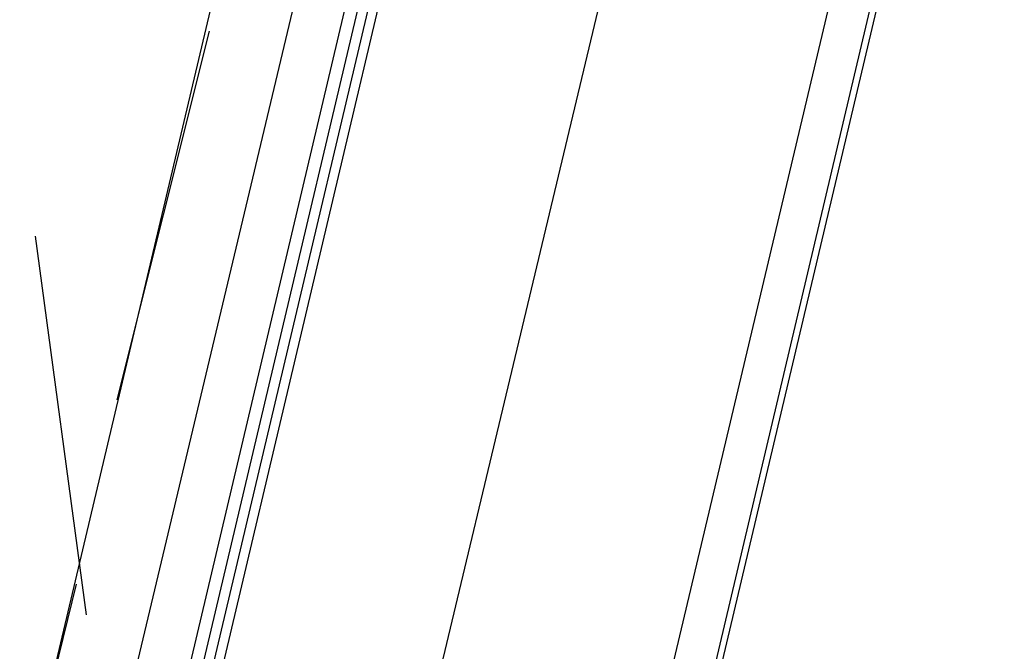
# Model space of a CAD drawing. Header units: feet. Extents: x -79 to 198, y -22 to 181.
# Tile 279 of 287: x 134.047 to 135.329, y 104.784 to 105.606. Entities that reach past the tile are written whole.
import ezdxf

# ---------------------------------------------------------------- set-up
doc = ezdxf.new("R2010")
doc.units = ezdxf.units.FT
doc.layers.add('A-LINEA', color=7, linetype='CONTINUOUS')

msp = doc.modelspace()

# ---------------------------------------------------------------- linework, layer by layer
at = {"layer": 'A-LINEA'}
for p, q in [((134.3733, 105.9511), (132.6267, 98.5644)), ((134.0533, 104.1511), (134.44, 105.7778)), ((135.1333, 105.7644), (133.3867, 98.3911)), ((134.2933, 105.5911), (134.1733, 105.1111)), ((134.0667, 105.3244), (134.1333, 104.8311)), ((134.12, 104.8711), (134, 104.3778))]:
    msp.add_line(p, q, dxfattribs=at)
for points in [[(135.8933, 108.7111), (131.36, 89.5511), (124.5867, 91.1511), (124.44, 90.4978), (121.84, 91.1111), (121.3333, 88.9644), (118.2, 75.6978), (129.9467, 72.9244)], [(124.5867, 91.1511), (131.36, 89.5511), (135.2667, 106.0978)], [(134.8533, 105.8444), (134.4267, 104.0578), (134, 102.2578)], [(134.12, 104.1378), (134.52, 105.8311), (134.5333, 105.8311), (134.5333, 105.8178), (134.1333, 104.1244)], [(134.16, 104.1244), (134.56, 105.8178), (134.5467, 105.8311), (134.5467, 105.8178), (134.1467, 104.1244)]]:
    msp.add_lwpolyline(points, dxfattribs=at)

doc.saveas('drawing.dxf')
